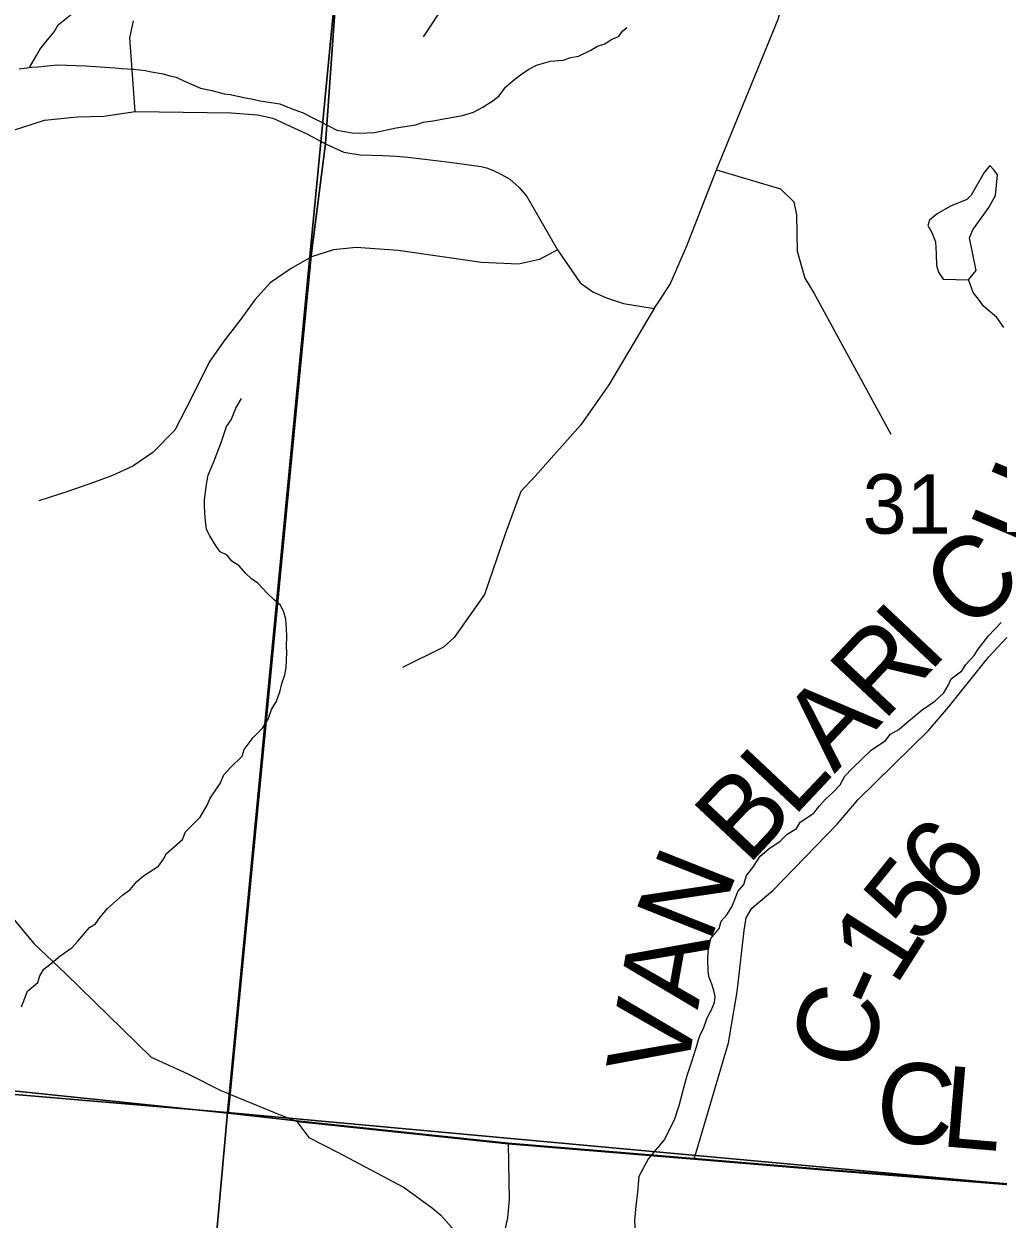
# Model space of a CAD drawing. Extents: x 0 to 43.4, y -8.1 to 22.
# Drawn here: x 3.6 to 4.286, y 17.64 to 18.481 of the extents above; entities that cross this region are included whole.
import ezdxf

# ---------------------------------------------------------------- set-up
doc = ezdxf.new("R2010")
doc.units = 0
for name, color, linetype in [('GM_X_Corporation', 7, 'Continuous'), ('GM_X_County_Road', 7, 'Continuous'), ('GM_X_County_Road_Text', 7, 'Continuous'), ('GM_X_Minor_Lake', 7, 'Continuous'), ('GM_X_Minor_River', 7, 'Continuous'), ('GM_X_Section_Text', 7, 'Continuous'), ('GM_X_Township_Road', 7, 'Continuous')]:
    doc.layers.add(name, color=color, linetype=linetype)

msp = doc.modelspace()

# ---------------------------------------------------------------- linework, layer by layer
at = {"layer": 'GM_X_Corporation'}
for points in [[(8.9, 20.89996), (4.06452, 20.89996), (4.01114, 20.36959), (4.00065, 20.26576), (3.99361, 20.19534), (3.91802, 19.44413), (3.86667, 18.93381), (3.8234, 18.55294), (3.81256, 18.39731), (3.8023, 18.31816), (3.74538, 17.72856), (3.74401, 17.71488), (3.79214, 17.70959), (3.94071, 17.69379), (4.0716, 17.68298), (4.16444, 17.67531), (4.38213, 17.65808)], [(3.46395, 17.7441), (3.74401, 17.71488), (3.74538, 17.72856), (3.8023, 18.31816), (3.81256, 18.39731), (3.8234, 18.55294)], [(2.85206, 17.7909), (3.74353, 17.71545), (3.64182, 16.58442)], [(4.38213, 17.65808), (4.16444, 17.67531), (4.0716, 17.68298), (3.94071, 17.69379), (3.79214, 17.70959), (3.74401, 17.71488), (3.46395, 17.7441)]]:
    msp.add_lwpolyline(points, dxfattribs=at)
for points in [[(3.83784, 18.69591), (3.74353, 17.71545), (2.85206, 17.7909), (2.81544, 17.7918), (2.81474, 17.79285), (2.79023, 17.83573), (2.76448, 17.88077), (2.76376, 17.88203), (2.74886, 17.90906), (2.84289, 18.81663)], [(4.84727, 18.57902), (4.73767, 17.62425), (3.74353, 17.71545), (3.83784, 18.69591)], [(4.73767, 17.62425), (4.61483, 16.51268), (3.67095, 16.55189), (3.65383, 16.56442), (3.64619, 16.57749), (3.64182, 16.58442), (3.74353, 17.71545)]]:
    msp.add_lwpolyline(points, close=True, dxfattribs=at)
at = {"layer": 'GM_X_County_Road'}
for points in [[(4.04359, 18.28106), (4.04756, 18.2871), (4.05481, 18.29832), (4.06655, 18.32524), (4.0876, 18.37875), (4.13076, 18.4847), (4.13368, 18.49412), (4.13134, 18.50595), (4.12502, 18.52474), (4.11879, 18.54694), (4.11893, 18.56593), (4.12293, 18.58749), (4.13298, 18.61608), (4.13886, 18.62887), (4.14448, 18.64011), (4.15042, 18.64908), (4.15978, 18.65833), (4.23405, 18.69789), (4.26009, 18.70774), (4.31345, 18.72226)], [(3.59154, 18.40615), (3.6147, 18.4136), (3.63783, 18.41602), (3.65647, 18.41656), (3.67856, 18.41982), (3.74604, 18.41879), (3.76468, 18.4174), (3.77538, 18.41516), (3.7992, 18.40412), (3.8128, 18.39679), (3.82535, 18.39125), (3.83674, 18.38927), (3.85296, 18.38876), (3.86198, 18.38832), (3.87044, 18.38768), (3.88425, 18.38612), (3.89978, 18.38405), (3.91342, 18.38232), (3.92205, 18.38103), (3.92576, 18.38013), (3.93058, 18.37827)], [(3.93058, 18.37827), (3.93585, 18.37564), (3.9421, 18.37214), (3.94862, 18.36641), (3.95406, 18.3601), (3.97576, 18.32257), (3.99164, 18.29918), (4.00061, 18.29279), (4.01011, 18.28865), (4.02202, 18.28468), (4.04359, 18.28106)], [(4.07183, 17.68246), (4.09596, 17.76432), (4.10206, 17.80021), (4.10688, 17.84335), (4.10831, 17.85243), (4.11232, 17.85914), (4.12714, 17.87158), (4.17227, 17.91838), (4.18724, 17.93575), (4.2366, 17.98431), (4.25078, 18.00057), (4.27884, 18.03576), (4.29495, 18.0531)], [(3.55103, 17.89722), (3.58067, 17.86588), (3.6073, 17.83426), (3.62973, 17.81303), (3.68972, 17.75444), (3.71562, 17.74251), (3.73925, 17.73062), (3.74182, 17.72958), (3.74562, 17.72803), (3.77665, 17.71545), (3.78254, 17.71305)], [(3.78254, 17.71305), (3.79237, 17.70906), (3.94095, 17.69327)], [(3.79237, 17.70906), (3.80073, 17.69781), (3.82098, 17.68752), (3.86784, 17.66261), (3.88762, 17.64815), (3.89357, 17.64309), (3.90098, 17.63459), (3.91581, 17.61798)], [(3.94095, 17.69327), (3.94161, 17.65419), (3.94056, 17.64132), (3.93762, 17.62849), (3.92832, 17.60159), (3.89925, 17.52199), (3.89526, 17.50768), (3.89499, 17.50673)], [(3.94095, 17.69327), (4.07183, 17.68246), (4.16467, 17.67478), (4.38236, 17.65756), (4.41682, 17.6535)]]:
    msp.add_lwpolyline(points, dxfattribs=at)
at = {"layer": 'GM_X_Minor_Lake'}
for points in [[(4.26465, 18.30125), (4.27018, 18.30792), (4.26547, 18.33085), (4.26789, 18.33649), (4.27895, 18.35216), (4.28374, 18.36078), (4.28526, 18.37518), (4.28269, 18.37867), (4.27973, 18.38178), (4.27581, 18.37695), (4.26664, 18.36085), (4.26352, 18.35789), (4.252, 18.35325), (4.24274, 18.34779), (4.2373, 18.34338), (4.23606, 18.33961), (4.23897, 18.33459), (4.24145, 18.32806), (4.24199, 18.31969), (4.24215, 18.31132), (4.24355, 18.30672), (4.24683, 18.3017)], [(4.24683, 18.3017), (4.26465, 18.30125)]]:
    msp.add_lwpolyline(points, dxfattribs=at)
at = {"layer": 'GM_X_Minor_River'}
for points in [[(3.6042, 18.45077), (3.60917, 18.45925), (3.61159, 18.46335), (3.61715, 18.47038), (3.62152, 18.47593), (3.62434, 18.48077), (3.63488, 18.48915)], [(3.59707, 18.44978), (3.60585, 18.451), (3.61041, 18.45123), (3.61879, 18.45208), (3.62375, 18.45267), (3.64385, 18.45197), (3.65066, 18.45136), (3.66429, 18.45051), (3.66921, 18.44996), (3.67755, 18.44967), (3.68549, 18.44864), (3.69001, 18.44772), (3.69832, 18.44629), (3.70283, 18.445), (3.70735, 18.44408), (3.71333, 18.44121), (3.71856, 18.43875), (3.72454, 18.43627), (3.73246, 18.43447), (3.74111, 18.43227), (3.74527, 18.43175), (3.7562, 18.42947), (3.76148, 18.42853), (3.76637, 18.42722), (3.77431, 18.42619), (3.78035, 18.42522), (3.78821, 18.42191), (3.79684, 18.41895), (3.80205, 18.41611), (3.80765, 18.41325), (3.81511, 18.40958), (3.82033, 18.40674), (3.83128, 18.40484), (3.83621, 18.40467), (3.84685, 18.40506), (3.86215, 18.40834), (3.87589, 18.41052), (3.88126, 18.41224), (3.88966, 18.41347), (3.89425, 18.41445), (3.90876, 18.41699), (3.91644, 18.41939), (3.92301, 18.42296), (3.93039, 18.42765), (3.93468, 18.43092), (3.93906, 18.43686), (3.94454, 18.44161), (3.94961, 18.44561), (3.95544, 18.44959), (3.96086, 18.45245), (3.97082, 18.45514), (3.97958, 18.45598), (3.98496, 18.4577), (3.9903, 18.45865), (3.99918, 18.46291), (4.00384, 18.46579), (4.00883, 18.46752), (4.01388, 18.47076), (4.0185, 18.47251), (4.02167, 18.47658), (4.02443, 18.47885)], [(4.2897, 18.26778), (4.28463, 18.27479), (4.27541, 18.28271), (4.27179, 18.28778), (4.26815, 18.29247), (4.26641, 18.29709), (4.26465, 18.30125)], [(3.59857, 17.78986), (3.60274, 17.80074), (3.61017, 17.80695), (3.61146, 17.81146), (3.61429, 17.81631), (3.61858, 17.81958), (3.62561, 17.82542), (3.63418, 17.83159), (3.63813, 17.83601), (3.64643, 17.84561), (3.6507, 17.84812), (3.6539, 17.85295), (3.65904, 17.85886), (3.66962, 17.86837), (3.67507, 17.87237), (3.67982, 17.87791), (3.68451, 17.88193), (3.695, 17.88879), (3.69858, 17.89361), (3.70062, 17.89771), (3.71197, 17.90759), (3.71405, 17.91284), (3.72428, 17.92313), (3.72913, 17.9317), (3.7312, 17.93657), (3.73439, 17.94103), (3.73839, 17.94697), (3.74088, 17.95296), (3.74561, 17.95812), (3.75386, 17.9662), (3.75516, 17.97072), (3.76153, 17.97924), (3.76821, 17.98585), (3.77222, 17.99218), (3.77435, 17.99894), (3.77798, 18.0049), (3.7805, 18.01204), (3.78182, 18.01731), (3.78393, 18.02332), (3.78486, 18.02823), (3.78524, 18.03924), (3.785, 18.04343), (3.78524, 18.05026), (3.78506, 18.05597), (3.78452, 18.06245), (3.78317, 18.06744), (3.78069, 18.07247), (3.77626, 18.07604), (3.77149, 18.08077), (3.7649, 18.08784), (3.76045, 18.09103), (3.7564, 18.09459), (3.75165, 18.10007), (3.74645, 18.1033), (3.74318, 18.10759), (3.73833, 18.11004), (3.73507, 18.11471), (3.73113, 18.12131), (3.72862, 18.12558), (3.72777, 18.13397), (3.72728, 18.14197), (3.72744, 18.14652), (3.72901, 18.15901), (3.72994, 18.16392), (3.73409, 18.17404), (3.73908, 18.18679), (3.74289, 18.19807), (3.74609, 18.2029), (3.74942, 18.21114), (3.75344, 18.21785)], [(4.07413, 17.76435), (4.07582, 17.76923), (4.07868, 17.77521), (4.08082, 17.78198), (4.08365, 17.78721), (4.08613, 17.79282), (4.08665, 17.79699), (4.08566, 17.8012), (4.0843, 17.80581), (4.08221, 17.8112), (4.08159, 17.8154), (4.08149, 17.82339), (4.08167, 17.82871), (4.0835, 17.83777), (4.08944, 17.84478), (4.09076, 17.85006), (4.09471, 17.85448), (4.09832, 17.86006), (4.10082, 17.86644), (4.10249, 17.87094), (4.10683, 17.87573), (4.10857, 17.88213), (4.11294, 17.88768), (4.11816, 17.89587), (4.12441, 17.90097), (4.13219, 17.90641), (4.13729, 17.91117), (4.14388, 17.91513), (4.14631, 17.9196), (4.15603, 17.92611), (4.16, 17.93129), (4.16396, 17.93572), (4.16943, 17.94047), (4.17456, 17.946), (4.1778, 17.95197), (4.18293, 17.95749), (4.1904, 17.96484), (4.19628, 17.97033), (4.20639, 17.97721), (4.20996, 17.98165), (4.21577, 17.98487), (4.22125, 17.98962), (4.23219, 17.99874), (4.24113, 18.0049), (4.24741, 18.01076), (4.25064, 18.01635), (4.25268, 18.02046), (4.2601, 18.02629), (4.26291, 18.03075), (4.26882, 18.03701), (4.27163, 18.04148), (4.27878, 18.05073), (4.28785, 18.0603)], [(4.07413, 17.76435), (4.06984, 17.75108), (4.06656, 17.74129), (4.06361, 17.72997), (4.06109, 17.72016), (4.05779, 17.70998), (4.05061, 17.69611), (4.03965, 17.68309), (4.03288, 17.67035), (4.03184, 17.65936), (4.03083, 17.64951), (4.02981, 17.63928), (4.03063, 17.62673), (4.03716, 17.61479), (4.03382, 17.58516)]]:
    msp.add_lwpolyline(points, dxfattribs=at)
at = {"layer": 'GM_X_Township_Road'}
for points in [[(3.88143, 18.47224), (3.91468, 18.52267), (3.93184, 18.55337), (3.93675, 18.56654), (3.94007, 18.57671), (3.94876, 18.61516)], [(3.67856, 18.41982), (3.67477, 18.4716), (3.67735, 18.48351)], [(4.0876, 18.37875), (4.13247, 18.36528), (4.14179, 18.35631), (4.14386, 18.34699), (4.14421, 18.32144), (4.14973, 18.30246), (4.15629, 18.29176), (4.21012, 18.1927)], [(3.97576, 18.32257), (3.96299, 18.31558), (3.94832, 18.3123), (3.92228, 18.31349), (3.86367, 18.32187), (3.83413, 18.32416), (3.81802, 18.32248), (3.80253, 18.31764)], [(3.80253, 18.31764), (3.78833, 18.30936), (3.77349, 18.29935), (3.76278, 18.28727), (3.75208, 18.27277), (3.74104, 18.25827), (3.73068, 18.24343), (3.72201, 18.22571), (3.71412, 18.21064), (3.70652, 18.19545), (3.69099, 18.17992), (3.67683, 18.17025), (3.66268, 18.1637), (3.64991, 18.15886), (3.63127, 18.15231), (3.61091, 18.14574)], [(4.04359, 18.28106), (4.01166, 18.22755), (3.99199, 18.19925), (3.95994, 18.16317), (3.94978, 18.15242), (3.94607, 18.1423), (3.93917, 18.12297), (3.92433, 18.07982), (3.90295, 18.04954), (3.89556, 18.0429), (3.8667, 18.02845)]]:
    msp.add_lwpolyline(points, dxfattribs=at)

# ---------------------------------------------------------------- texts
at = {"layer": 'GM_X_County_Road_Text'}
for s, rotation, p in [('U', 67.1114, (4.31718, 18.10567)), ('C', 39.35531, (4.26328, 18.05223)), ('I', 46.71823, (4.23664, 18.02388)), ('R', 46.7548, (4.20467, 17.98989)), ('A', 46.75567, (4.17042, 17.95347)), ('L', 46.75635, (4.1413, 17.92251)), ('B', 46.89014, (4.10943, 17.88846)), ('6', 46.8374, (4.25244, 17.85813)), ('N', 68.42384, (4.08231, 17.83373)), ('5', 51.10429, (4.2312, 17.83174)), ('1', 57.64764, (4.21347, 17.80356)), ('A', 79.84177, (4.07431, 17.78739)), ('-', 65.7274, (4.20488, 17.78416)), ('V', 79.99719, (4.06563, 17.73819)), ('C', 72.52315, (4.1915, 17.74131)), ('C', 355.15063, (4.1979, 17.69578)), ('L', 355.15168, (4.2444, 17.69183))]:
    msp.add_text(s, height=0.05682, rotation=rotation, dxfattribs=at).set_placement(p)
at = {"layer": 'GM_X_Section_Text'}
msp.add_text('31', height=0.041856, rotation=0.00001, dxfattribs=at).set_placement((4.19018, 18.12272))

doc.saveas('drawing.dxf')
